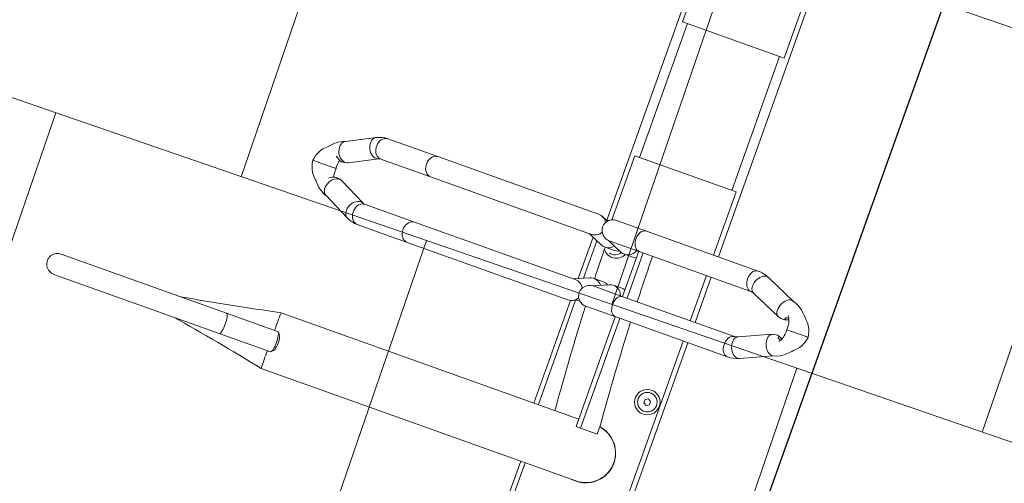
# Model space of a CAD drawing. Header units: metres. Extents: x 134157 to 138734, y 451157 to 455772.
# Tile 663 of 1056: x 136614.92 to 136615.925, y 453955.506 to 453955.979. Entities that reach past the tile are written whole.
import ezdxf

# ---------------------------------------------------------------- set-up
doc = ezdxf.new("R2010")
doc.units = ezdxf.units.M
doc.layers.add('-DR-alg-hulplijnen', color=210, linetype='Continuous', plot=False)
doc.layers.add('-DR-alg-hulplijnen kantverharding asflast nieuwe fietsstraat', color=7, linetype='Continuous', true_color=0xff9429, plot=False)
doc.layers.add('-DR-nw-gr-arc-gras', color=7, linetype='Continuous', true_color=0xb5d5a4)
doc.layers.add('-DR-nw-vh-arc-asfalt fietsstraat rood', color=7, linetype='Continuous', lineweight=9, true_color=0xdfbfc7)
doc.layers.add('-DR-nw-vh-arc-halfverharding stabilizer', color=7, linetype='Continuous', lineweight=9, true_color=0xe2e1c1, transparency=0.1)
doc.layers.add('-DR-nw-vh-arc-tegels 300x300x45', color=253, linetype='Continuous', lineweight=9)
for name, color, linetype in [('-DR-nw-vh-kantverharding', 3, 'Continuous'), ('VELOPA-FIG15', 1, 'Continuous'), ('VELOPA-FIG25', 1, 'Continuous')]:
    doc.layers.add(name, color=color, linetype=linetype)
pattern_1 = [(115.335625, (136419.71802, 453326.2367), (-0.223681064, -0.105903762), [0.06, -0.187485]), (205.335625, (136419.71802, 453326.2367), (0.105903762, -0.223681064), [0.06, -0.187485])]

# ---------------------------------------------------------------- blocks, each defined once
blk = doc.blocks.new('*U2317')
at = {"layer": '-DR-alg-hulplijnen', "flags": 128}
blk.add_lwpolyline([(-46.6, 129.7), (2253.4, 129.7), (2253.4, -1795.3), (-46.6, -1795.3)], close=True, dxfattribs=at)
at = {"layer": 'VELOPA-FIG15', "color": 252, "linetype": 'Continuous', "lineweight": 9}
for p, q in [((1570.4, -10), (1425.4, -10)), ((1570.4, -110), (1425.4, -110))]:
    blk.add_line(p, q, dxfattribs=at)
at = {"layer": 'VELOPA-FIG15', "color": 252, "linetype": 'Continuous', "lineweight": 9, "flags": 128}
for points in [[(1661.6, 46), (1661.3, 45.5), (1660.5, 44.5), (1659.4, 43.7), (1658.1, 43.1), (1656.5, 42.8), (1654.8, 42.7), (1652.9, 42.8), (1651.1, 43.2), (1649.2, 43.8), (1647.4, 44.7), (1645.8, 45.7), (1644.3, 46.9), (1643.1, 48.2), (1642.1, 49.6), (1641.5, 51), (1641.1, 52.4), (1641.1, 53.7), (1641.5, 54.9), (1641.5, 55)], [(1709.2, 46), (1709.5, 45.5), (1710.3, 44.5), (1711.4, 43.7), (1712.7, 43.1), (1714.3, 42.8), (1716, 42.7), (1717.8, 42.8), (1719.7, 43.2), (1721.6, 43.8), (1723.3, 44.7), (1725, 45.7), (1726.5, 46.9), (1727.7, 48.2), (1728.7, 49.6), (1729.3, 51), (1729.7, 52.4), (1729.7, 53.7), (1729.3, 54.9), (1729.3, 55)], [(1660.9, 42.9), (1660.7, 41.6), (1660.2, 40.3), (1659.3, 39.1), (1658.2, 38), (1656.8, 37.1), (1655.1, 36.4), (1653.3, 35.8), (1651.4, 35.5), (1649.4, 35.5), (1647.4, 35.7), (1645.6, 36.1), (1643.8, 36.7), (1642.3, 37.5), (1641, 38.5), (1640, 39.7), (1639.3, 40.9), (1638.9, 42.2), (1638.9, 42.9)], [(1709.9, 42.9), (1710.1, 41.6), (1710.6, 40.3), (1711.5, 39.1), (1712.6, 38), (1714, 37.1), (1715.7, 36.4), (1717.5, 35.8), (1719.4, 35.5), (1721.4, 35.5), (1723.3, 35.7), (1725.2, 36.1), (1727, 36.7), (1728.5, 37.5), (1729.8, 38.5), (1730.8, 39.7), (1731.5, 40.9), (1731.8, 42.2), (1731.9, 42.9)], [(1660.9, -78.1), (1660.7, -79.4), (1660.2, -80.7), (1659.3, -81.9), (1658.2, -83), (1656.8, -83.9), (1655.1, -84.6), (1653.3, -85.2), (1651.4, -85.5), (1649.4, -85.5), (1647.4, -85.3), (1645.6, -84.9), (1643.8, -84.3), (1642.3, -83.5), (1641, -82.5), (1640, -81.3), (1639.3, -80.1), (1638.9, -78.8), (1638.9, -78.1)], [(1709.9, -78.1), (1710.1, -79.4), (1710.6, -80.7), (1711.5, -81.9), (1712.6, -83), (1714, -83.9), (1715.7, -84.6), (1717.5, -85.2), (1719.4, -85.5), (1721.4, -85.5), (1723.3, -85.3), (1725.2, -84.9), (1727, -84.3), (1728.5, -83.5), (1729.8, -82.5), (1730.8, -81.3), (1731.5, -80.1), (1731.8, -78.8), (1731.9, -78.1)], [(1660.9, -304.2), (1660.7, -305.7), (1660.2, -307.1), (1659.3, -308.5), (1658.2, -309.7), (1656.8, -310.7), (1655.1, -311.6), (1653.3, -312.1), (1651.4, -312.5), (1649.4, -312.5), (1647.4, -312.3), (1645.6, -311.9), (1643.8, -311.2), (1642.3, -310.2), (1641, -309.1), (1640, -307.8), (1639.3, -306.4), (1638.9, -304.9), (1638.9, -304.2)], [(1709.9, -304.2), (1710.1, -305.7), (1710.6, -307.1), (1711.5, -308.5), (1712.6, -309.7), (1714, -310.7), (1715.7, -311.6), (1717.5, -312.1), (1719.4, -312.5), (1721.4, -312.5), (1723.3, -312.3), (1725.2, -311.9), (1727, -311.2), (1728.5, -310.2), (1729.8, -309.1), (1730.8, -307.8), (1731.5, -306.4), (1731.8, -304.9), (1731.9, -304.2)], [(1660.9, -358.2), (1660.7, -359.7), (1660.2, -361.2), (1659.3, -362.5), (1658.2, -363.7), (1656.8, -364.8), (1655.1, -365.6), (1653.3, -366.2), (1651.4, -366.5), (1649.4, -366.6), (1647.4, -366.4), (1645.6, -365.9), (1643.8, -365.2), (1642.3, -364.3), (1641, -363.1), (1640, -361.8), (1639.3, -360.4), (1638.9, -359), (1638.9, -358.2)], [(1661.4, -360), (1661.8, -361.2), (1662, -362.7)], [(1709.4, -360), (1709, -361.2), (1708.8, -362.7)], [(1709.9, -358.2), (1710.1, -359.7), (1710.6, -361.2), (1711.5, -362.5), (1712.6, -363.7), (1714, -364.8), (1715.7, -365.6), (1717.5, -366.2), (1719.4, -366.5), (1721.4, -366.6), (1723.3, -366.4), (1725.2, -365.9), (1727, -365.2), (1728.5, -364.3), (1729.8, -363.1), (1730.8, -361.8), (1731.5, -360.4), (1731.8, -359), (1731.9, -358.2)], [(1662, -362.7), (1661.8, -364.2), (1661.3, -365.8), (1660.5, -367.3), (1659.4, -368.7), (1658.1, -370.1), (1656.5, -371.2), (1654.8, -372.2), (1652.9, -372.9), (1651.1, -373.4), (1649.2, -373.6), (1647.4, -373.5), (1645.8, -373.1), (1644.3, -372.5), (1643.1, -371.6), (1642.1, -370.6), (1641.7, -369.9)], [(1708.8, -362.7), (1709, -364.2), (1709.5, -365.8), (1710.3, -367.3), (1711.4, -368.7), (1712.7, -370.1), (1714.3, -371.2), (1716, -372.2), (1717.8, -372.9), (1719.7, -373.4), (1721.6, -373.6), (1723.3, -373.5), (1725, -373.1), (1726.5, -372.5), (1727.7, -371.6), (1728.7, -370.6), (1729.1, -369.9)], [(1872.9, -450.9), (1870.9, -451), (1869, -451.1), (1867.3, -451.3), (1865.7, -451.6), (1864.3, -451.9), (1863.2, -452.3), (1862.4, -452.8), (1862, -453.2), (1861.9, -453.6)], [(1883.9, -453.6), (1883.8, -453.2), (1883.4, -452.8), (1882.6, -452.3), (1881.5, -451.9), (1880.1, -451.6), (1878.5, -451.3), (1876.8, -451.1), (1874.9, -451), (1872.9, -450.9)]]:
    blk.add_lwpolyline(points, dxfattribs=at)
at = {"layer": 'VELOPA-FIG25', "color": 252, "linetype": 'Continuous', "lineweight": 9}
for p, q in [((1685.4, 112), (1685.4, 113.7)), ((1685.4, 111.6), (1685.4, 112)), ((1685.4, 97.2), (1685.4, 111.6)), ((1685.4, 97.2), (1685.4, 96.9)), ((1685.4, 96.9), (1685.4, 90.7)), ((1655.8, 87), (1641.5, 55)), ((1729.3, 55), (1715, 87)), ((1661.6, 46), (1675.9, 78.2)), ((1694.8, 78.2), (1709.2, 46)), ((1638.9, 42.9), (1638.9, -78.1)), ((1660.9, -78.1), (1660.9, 42.9)), ((1709.9, 42.9), (1709.9, -78.1)), ((1731.9, -78.1), (1731.9, 42.9)), ((1638.9, 0), (1356.9, 0)), ((1709.9, 0), (1660.9, 0)), ((2013.9, 0), (1731.9, 0)), ((1425.4, -5.2), (1356.9, -5.2)), ((1425.4, -115.2), (1425.4, -5.2)), ((1638.9, -5.2), (1570.4, -5.2)), ((1570.4, -5.2), (1570.4, -115.2)), ((1709.9, -5.2), (1660.9, -5.2)), ((2013.9, -5.2), (1731.9, -5.2)), ((1799.4, -18.5), (1801.2, -15.5)), ((1801.2, -21.5), (1799.4, -18.5)), ((1801.2, -15.5), (1804.6, -15.5)), ((1804.6, -15.5), (1806.4, -18.5)), ((1806.4, -18.5), (1804.6, -21.5)), ((1804.6, -21.5), (1801.2, -21.5)), ((1840.9, -55.8), (1850.9, -55.8)), ((1850.9, -73.7), (1850.9, -55.8)), ((1903, -401.2), (1903, -60.1)), ((1638.9, -78.1), (1638.9, -110.6)), ((1660.9, -73.7), (1709.9, -73.7)), ((1660.9, -110.6), (1660.9, -78.1)), ((1660.9, -78.6), (1709.9, -78.6)), ((1709.9, -78.1), (1709.9, -110.6)), ((1731.9, -73.7), (1850.9, -73.7)), ((1731.9, -110.6), (1731.9, -78.1)), ((1731.9, -78.6), (1850.9, -78.6)), ((1842.7, -78.6), (1842.7, -401.1)), ((1850.9, -73.7), (1850.9, -78.6)), ((1668.5, -91.3), (1668.5, -81.2)), ((1702.2, -81.2), (1702.2, -91.3)), ((1660.9, -111.2), (1667.7, -95.5)), ((1703.1, -95.5), (1709.9, -111.2)), ((1668.5, -112.2), (1668.5, -102.1)), ((1702.2, -102.1), (1702.2, -112.2)), ((1842.7, -104.5), (1840.9, -104.5)), ((1356.9, -115.2), (1425.4, -115.2)), ((1641.9, -120), (1356.9, -120)), ((1570.4, -115.2), (1639.9, -115.2)), ((1642.7, -118.9), (1639.8, -125.6)), ((1660.9, -132.1), (1667.7, -116.4)), ((1703.1, -116.4), (1709.9, -132.1)), ((1731, -125.6), (1728.1, -118.9)), ((1903, -115.2), (2013.9, -115.2)), ((2013.9, -120), (1903, -120)), ((1638.9, -129.9), (1638.9, -304.2)), ((1660.9, -304.2), (1660.9, -129.9)), ((1707.8, -127.3), (1663, -127.3)), ((1705.7, -122.4), (1665.1, -122.4)), ((1709.9, -129.9), (1709.9, -304.2)), ((1842.7, -122.4), (1729.6, -122.4)), ((1842.7, -127.3), (1731.6, -127.3)), ((1731.9, -304.2), (1731.9, -129.9)), ((1638.9, -304.2), (1638.9, -358.2)), ((1660.9, -358.2), (1660.9, -304.2)), ((1709.9, -304.2), (1709.9, -358.2)), ((1731.9, -358.2), (1731.9, -304.2)), ((1675.7, -388.3), (1661.4, -360)), ((1709.4, -360), (1695.1, -388.3)), ((1641.7, -369.9), (1656.1, -398.2)), ((1714.7, -398.2), (1729.1, -369.9)), ((1676, -389), (1675.8, -388.4)), ((1695, -388.4), (1694.8, -389.1)), ((1685.4, -399.9), (1685.4, -397.9)), ((1685.4, -399.9), (1685.4, -400.3)), ((1685.4, -416.6), (1685.4, -400.3)), ((1861.9, -398.1), (1861.9, -453.6)), ((1864.7, -395.1), (1862.2, -397.4)), ((1883.5, -397.4), (1881.1, -395.1)), ((1883.9, -453.6), (1883.9, -398.1)), ((1685.4, -417), (1685.4, -416.6)), ((1685.4, -423), (1685.4, -417)), ((1861.9, -453.6), (1861.9, -632.7)), ((1883.9, -453.6), (1883.9, -632.7))]:
    blk.add_line(p, q, dxfattribs=at)
at = {"layer": 'VELOPA-FIG25', "color": 252, "linetype": 'Continuous', "lineweight": 9, "flags": 128}
for points in [[(1685.4, 113.7), (1682.1, 113.2), (1679.5, 112.5), (1677.6, 111.7), (1675.5, 110.8), (1674, 109.9), (1672.6, 108.9), (1670.7, 107.3), (1668.9, 105.5), (1668.3, 104.7), (1667.6, 104.2), (1666.1, 102.9), (1664.4, 101.2), (1661.1, 97.6), (1659.7, 95.7), (1658.2, 93.2), (1656.7, 90.1), (1655.5, 86.2)], [(1715.3, 86.2), (1714.1, 90.1), (1712.6, 93.2), (1711.1, 95.7), (1709.6, 97.6), (1706.4, 101.2), (1704.7, 102.9), (1703.2, 104.2), (1702.5, 104.7), (1701.8, 105.5), (1700.1, 107.3), (1698.2, 108.9), (1696.8, 109.9), (1695.3, 110.8), (1693.2, 111.7), (1691.2, 112.5), (1688.6, 113.2), (1685.4, 113.7)], [(1671.4, 87), (1671.4, 87), (1671.5, 87.1), (1671.9, 87.4), (1672.5, 87.9), (1673.5, 88.5), (1674.6, 89.1), (1676.1, 89.7), (1677.6, 90.1), (1679.7, 90.5), (1682.3, 90.8), (1685.4, 90.7)], [(1685.4, 90.7), (1688, 90.8), (1690.3, 90.6), (1692.2, 90.4), (1693.7, 90), (1696, 89.2), (1697.9, 88.1), (1698.6, 87.6), (1699, 87.3), (1699.1, 87.2), (1699.2, 87.2)], [(1655.6, 86.2), (1655.4, 85.2), (1655.6, 83.7), (1656.2, 82.2), (1657.2, 80.7), (1658.5, 79.3), (1660.1, 77.9), (1661.9, 76.8), (1663.9, 75.9), (1665.9, 75.3), (1667.9, 74.9), (1669.9, 74.9), (1671.7, 75.1), (1673.3, 75.7), (1674.6, 76.5), (1675.5, 77.5), (1675.9, 78.3)], [(1674.9, 89.2), (1675.1, 88.8), (1675.6, 87.7), (1675.9, 86.6), (1675.9, 85.8), (1675.8, 85.3), (1675.5, 85.1), (1675, 85.2), (1674.4, 85.6), (1673.9, 86.3), (1673.6, 87.3), (1673.6, 88.4), (1673.6, 88.5)], [(1694.8, 86), (1694.9, 85.4), (1695.2, 85.1), (1695.7, 85.1), (1696.3, 85.4), (1696.8, 86.2), (1697.1, 87.3), (1697.2, 88.4), (1697.2, 88.5)], [(1715.2, 86.2), (1715.3, 85.2), (1715.1, 83.7), (1714.5, 82.2), (1713.6, 80.7), (1712.3, 79.3), (1710.7, 77.9), (1708.9, 76.8), (1706.9, 75.9), (1704.9, 75.3), (1702.9, 74.9), (1700.9, 74.9), (1699.1, 75.1), (1697.5, 75.7), (1696.2, 76.5), (1695.2, 77.5), (1694.9, 78.3)], [(1668.5, -81.2), (1668.5, -81.1), (1668.1, -78.6)], [(1702.3, -81.2), (1702.2, -81.1), (1702.7, -78.6)], [(1667, -97), (1668, -98.6), (1668.5, -102.1)], [(1703.7, -97), (1702.8, -98.6), (1702.3, -102.1)], [(1642, -120.4), (1641.8, -119.5), (1641.6, -117.8)], [(1656.1, -398.2), (1656.2, -398.5), (1657.2, -399.8), (1658.5, -400.8), (1660.1, -401.5), (1661.9, -401.9), (1663.9, -401.9), (1665.9, -401.6), (1667.9, -401), (1669.9, -400.2), (1671.7, -399), (1673.3, -397.6), (1674.6, -396.1), (1675.5, -394.4), (1676.1, -392.7), (1676.3, -391.1)], [(1676.3, -391.1), (1676.1, -389.5), (1675.7, -388.3)], [(1694.4, -391.1), (1694.6, -389.5), (1695.1, -388.3)], [(1714.7, -398.2), (1714.5, -398.5), (1713.6, -399.8), (1712.3, -400.8), (1710.7, -401.5), (1708.9, -401.9), (1706.9, -401.9), (1704.9, -401.6), (1702.9, -401), (1700.9, -400.2), (1699.1, -399), (1697.5, -397.6), (1696.2, -396.1), (1695.2, -394.4), (1694.6, -392.7), (1694.4, -391.1)], [(1656, -398), (1656.7, -400.4), (1658.1, -403.1), (1659.4, -405.1), (1660.5, -406.5), (1661.5, -407.8), (1662.9, -409.4), (1664.6, -411), (1666.4, -412.6), (1667.9, -414.2), (1669.2, -415.6), (1670.4, -416.8), (1671.3, -417.5), (1672.1, -418.2), (1673.5, -419.1), (1675.4, -420.2), (1677.3, -421), (1679.5, -421.8), (1682.2, -422.5), (1685.4, -423)], [(1674.8, -399.6), (1674.5, -400.1), (1673.9, -401.1), (1673.7, -401.8), (1673.6, -402), (1673.6, -401.8), (1673.6, -401.3), (1673.7, -400.6)], [(1685.4, -423), (1688.3, -422.6), (1690.9, -421.9), (1693, -421.2), (1694.8, -420.4), (1696.7, -419.4), (1698.1, -418.6), (1699, -417.9), (1701.5, -415.8), (1703.2, -413.8), (1704.1, -412.9), (1705.1, -412), (1706.3, -411), (1707.6, -409.7), (1709.3, -407.8), (1711.4, -405.1), (1712.8, -402.8), (1714.2, -400.1), (1714.9, -398)], [(1872.9, -395.4), (1870.9, -395.4), (1869, -395.6), (1867.3, -395.8), (1865.7, -396.1), (1864.3, -396.4), (1863.2, -396.8), (1862.4, -397.2), (1862, -397.7), (1861.9, -398.1)], [(1864.7, -395.1), (1864.8, -395), (1865.5, -394.6), (1866.6, -394.3), (1867.9, -394), (1869.4, -393.8), (1871.1, -393.6), (1872.9, -393.6)], [(1872.9, -393.6), (1874.7, -393.6), (1876.3, -393.8), (1877.9, -394), (1879.2, -394.3), (1880.3, -394.6), (1881, -395), (1881.1, -395.1)], [(1883.9, -398.1), (1883.8, -397.7), (1883.4, -397.2), (1882.6, -396.8), (1881.5, -396.4), (1880.1, -396.1), (1878.5, -395.8), (1876.8, -395.6), (1874.9, -395.4), (1872.9, -395.4)]]:
    blk.add_lwpolyline(points, dxfattribs=at)
at = {"layer": 'VELOPA-FIG25', "color": 252, "linetype": 'Continuous', "lineweight": 9}
for radius in [13, 10]:
    blk.add_circle((1802.9, -18.5), radius, dxfattribs=at)
for centre, radius, start, end in [((1664.7, 82.9), 12.2, 337.8613, 31.5545), ((1704.4, 82.7), 10.6, 146.3888, 204.8402), ((1701.6, 85.5), 6.81, 146.8801, 175.2455), ((1668.5, 42.9), 29.6, 155.7871, 179.8918), ((1702.2, 42.8), 29.7, 0.1503, 24.1702), ((1668.4, 42.9), 7.55, 155.1689, 179.649), ((1702.1, 42.8), 7.74, 0.6599, 24.5221), ((1872.9, -60.2), 30.5, 351.3116, 171.5322), ((1872.9, -60), 30.1, 359.7685, 171.8778), ((1649.7, 2314.2), 2377.6, 271.9815, 274.6127), ((1641.8, 2522.8), 2586.4, 270.4234, 271.5091), ((1657.8, -91.2), 10.8, 336.647, 73.2243), ((1662.9, -102), 13, 308.5211, 64.2094), ((1713, -91.2), 10.8, 106.7757, 203.353), ((1662.9, -103.5), 10, 344.534, 60), ((1657.9, -112.2), 10.6, 336.4236, 53.9238), ((1712.9, -112.2), 10.6, 126.0762, 203.5764), ((1649.7, 2265.5), 2377.7, 271.9815, 274.6127), ((1649.9, -110.6), 11, 180, 0), ((1649.7, -129.9), 10.8, 117.2725, 179.8318), ((1650.1, -129.9), 10.8, 0.2797, 62.616), ((1641.8, 2472.4), 2584.7, 270.5924, 271.3342), ((1720.9, -110.6), 11, 180, 0), ((1720.7, -129.9), 10.8, 117.393, 179.7118), ((1721.1, -129.9), 10.8, 0.1665, 62.7287), ((1664.7, -358.1), 25.8, 180.2359, 207.0873), ((1664.9, -358.1), 3.97, 181.9958, 208.1245), ((1706, -358.1), 3.91, 331.6796, 358.2002), ((1706.1, -358.1), 25.7, 332.8593, 359.818), ((1667.2, -393.5), 9.75, 321.0807, 23.266), ((1706.1, -393.6), 12.2, 160.5616, 222.1983), ((1682.5, -375.5), 22.6, 253.7086, 277.3994), ((1688.3, -374.6), 23.4, 262.9441, 285.5692), ((-810.6, -952.7), 2710, 9.5497, 11.7415), ((1857.6, 170.5), 571.9, 268.5109, 270.4289), ((4610.5, -962.9), 2765.1, 168.2804, 170.4286), ((1888.9, 86.7), 488.1, 269.4088, 271.6564), ((1872.9, -632.7), 11, 179.0855, 0.9145)]:
    blk.add_arc(centre, radius, start, end, dxfattribs=at)

msp = doc.modelspace()

# ---------------------------------------------------------------- hatches: boundary and pattern name
at = {"layer": '-DR-nw-gr-arc-gras', "transparency": 33554687}
h = msp.add_hatch(dxfattribs=at)
h.set_pattern_fill('AGR-BOLLEN', color=256, scale=0.1, pattern_type=2)
h.set_pattern_definition(pattern_1)
edge = h.paths.add_edge_path()
edge.add_arc((-7000776.8095, 3043164.5676), 7592527.9974, 340.05675056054, 340.05722562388)
edge.add_line((136455.7816, 453494.2543), (136455.1236, 453494.4934))
edge.add_arc((380495.2224, 364992.5484), 259592.3036, 160.066656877, 160.080445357)
edge.add_line((136433.8323, 453435.7615), (136433.8135, 453435.7683))
edge.add_line((136433.8135, 453435.7683), (136432.1795, 453431.2551))
edge.add_line((136432.1795, 453431.2551), (136432.1983, 453431.2483))
edge.add_line((136432.1983, 453431.2483), (136431.6776, 453429.8696))
edge.add_line((136431.6776, 453429.8696), (136432.3364, 453429.6312))
edge.add_line((136432.3364, 453429.6312), (136434.3093, 453435.0766))
h = msp.add_hatch(dxfattribs=at)
h.set_pattern_fill('AGR-BOLLEN', color=256, scale=0.1, pattern_type=2)
h.set_pattern_definition(pattern_1)
edge = h.paths.add_edge_path()
edge.add_line((136644.2753, 454017.4218), (136643.9351, 454016.4815))
edge.add_line((136643.9351, 454016.4815), (136643.8839, 454016.3403))
edge.add_line((136643.8839, 454016.3403), (136644.5422, 454016.1017))
edge.add_arc((1711333.9831, -116117.4265), 1674723.5818, 160.0956720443, 160.0966573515, ccw=False)
edge.add_line((136654.3469, 454043.1813), (136653.6889, 454043.4199))
edge.add_line((136653.6889, 454043.4199), (136653.6378, 454043.279))
edge.add_line((136653.6378, 454043.279), (136653.2975, 454042.3387))
edge.add_line((136653.2975, 454042.3387), (136644.2753, 454017.4218))
h = msp.add_hatch(dxfattribs=at)
h.set_pattern_fill('AGR-BOLLEN', color=256, scale=0.1, pattern_type=2)
h.set_pattern_definition(pattern_1)
h.paths.add_polyline_path([(136623.2818, 453954.4516, 0.016644), (136622.2926, 453951.4069), (136620.7154, 453945.9395, -0.016644), (136619.6481, 453942.6543), (136615.1747, 453930.3003), (136616.115, 453929.9599), (136620.5883, 453942.3138, 0.016644), (136621.6762, 453945.6623), (136623.2534, 453951.1297, -0.016644), (136624.222, 453954.1111), (136660.1396, 454053.2258), (136661.74, 454052.55), (136663.585, 454057.802), (136661.9934, 454058.3644), (136678.2856, 454103.4166), (136677.3454, 454103.7571)])
h = msp.add_hatch(dxfattribs=at)
h.set_pattern_fill('AGR-BOLLEN', color=256, scale=0.1, pattern_type=2)
h.set_pattern_definition(pattern_1)
edge = h.paths.add_edge_path()
edge.add_line((136622.3415, 453954.7921), (136627.9025, 453970.1503))
edge.add_line((136627.9025, 453970.1503), (136627.2444, 453970.389))
edge.add_line((136627.2444, 453970.389), (136627.1934, 453970.2481))
edge.add_line((136627.1934, 453970.2481), (136626.853, 453969.3078))
edge.add_line((136626.853, 453969.3078), (136622.0238, 453955.9706))
edge.add_line((136622.0238, 453955.9706), (136621.6837, 453955.0313))
edge.add_line((136621.6837, 453955.0313), (136621.3533, 453954.0897))
edge.add_arc((136668.5081, 453938.0751), 49.8, 161.24164, 163.90872)
edge.add_line((136620.6592, 453951.8781), (136619.082, 453946.4107))
edge.add_arc((136570.8488, 453960.3246), 50.2, 340.09465, 343.90872, ccw=False)
edge.add_line((136618.0496, 453943.2331), (136613.5763, 453930.8791))
edge.add_line((136613.5763, 453930.8791), (136614.2344, 453930.6408))
edge.add_line((136614.2344, 453930.6408), (136618.7078, 453942.9948))
edge.add_arc((136570.8488, 453960.3246), 50.9, 340.09465, 343.90872)
edge.add_line((136619.7546, 453946.2167), (136621.3318, 453951.6841))
edge.add_arc((136668.5081, 453938.0751), 49.1, 160.09465, 163.90872, ccw=False)
at = {"layer": '-DR-nw-vh-arc-asfalt fietsstraat rood', "transparency": 33554687}
h = msp.add_hatch(color=256, dxfattribs=at)
h.dxf.hatch_style = 1
h.paths.add_polyline_path([(136592.1904, 453882.686), (136614.4566, 453944.1777), (136615.2088, 453943.9053), (136592.9426, 453882.4136)], flags=16)
edge = h.paths.add_edge_path()
edge.add_arc((136668.5081, 453938.0751), 50, 160.09465, 163.90872)
edge.add_line((136620.467, 453951.9335), (136618.8898, 453946.4661))
edge.add_line((136618.8898, 453946.4661), (136617.8616, 453943.3012))
edge.add_line((136617.8616, 453943.3012), (136595.3672, 453881.1792))
edge.add_line((136595.3672, 453881.1792), (136594.1307, 453878.0896))
edge.add_line((136594.1307, 453878.0896), (136591.8417, 453872.88))
edge.add_arc((136637.618, 453852.7671), 50, 156.28058, 160.09465)
edge.add_line((136590.6052, 453869.7904), (136590.2291, 453869.9266))
edge.add_line((136590.2291, 453869.9266), (136586.3288, 453871.4915))
edge.add_line((136586.3288, 453871.4915), (136585.9525, 453871.6277))
edge.add_arc((136538.8893, 453888.5112), 50, 340.2651, 343.90598)
edge.add_line((136586.9297, 453874.6505), (136588.98, 453881.7567))
edge.add_line((136588.98, 453881.7567), (136593.3968, 453893.9481))
edge.add_line((136593.3968, 453893.9481), (136612.5988, 453946.9774))
edge.add_line((136612.5988, 453946.9774), (136615.5575, 453953.7113))
edge.add_arc((136569.7812, 453973.8242), 50, 336.28058, 340.09465)
edge.add_line((136616.794, 453956.8008), (136621.4953, 453955.0985))
at = {"layer": '-DR-nw-vh-arc-halfverharding stabilizer'}
h = msp.add_hatch(dxfattribs=at)
h.set_pattern_fill('GRAVEL', color=256, scale=0.03)
h.set_pattern_definition([(228.0127875, (0.54864, 0.762), (-6.096000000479, -6.8579999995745), [0.102516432, -10.1491450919]), (184.969741, (0.48006, 0.6858), (9.1439999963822, 0.7620000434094), [0.175921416, -17.416214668]), (132.5104471, (0.3048, 0.67056), (7.6200000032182, -8.381999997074), [0.124044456, -12.2804168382]), (267.273689, (0.00762, 0.48006), (0.762000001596, 15.23999999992), [0.160201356, -15.8599312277]), (292.83365418, (0, 0.32004), (-3.810000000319, 9.1439999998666), [0.15709011, -15.5519423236]), (357.273689, (0.06096, 0.17526), (-15.23999999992, 0.762000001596), [0.160201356, -15.8599312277]), (37.69424047, (0.22098, 0.16764), (-9.9059999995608, -7.6200000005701), [0.211858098, -20.9739345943]), (72.25532837, (0.38862, 0.29718), (5.3340000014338, 16.7639999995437), [0.200015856, -19.8015769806]), (121.42956562, (0.44958, 0.48768), (-6.096000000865, 9.9059999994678), [0.1607439, -15.9136637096]), (175.2363583, (0.36576, 0.62484), (8.38199999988, -0.762000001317), [0.183513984, -8.992181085]), (222.3974378, (0.18288, 0.64008), (-9.1439999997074, -8.3820000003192), [0.237323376, -23.4950317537]), (138.81407483, (0.762, 0.47244), (-5.33399999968, 4.572000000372), [0.081001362, -8.0191697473]), (171.4692344, (0.70104, 0.52578), (9.906000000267, -1.5239999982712), [0.154104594, -15.2563916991]), (225, (0.54864, 0.54864), (-1e-16, -0.762), [0.107762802, -0.9698679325]), (203.19859051, (0.4953, 0.64008), (3.810000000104, 1.523999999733), [0.058032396, -5.7451867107]), (291.80140949, (0.44196, 0.61722), (-0.76200000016, 2.285999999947), [0.082069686, -4.021425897]), (30.96375653, (0.47244, 0.54102), (2.286000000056, 1.523999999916), [0.133295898, -4.3098894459]), (161.56505118, (0.58674, 0.6096), (1.52400000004, -0.76199999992), [0.096386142, -2.313269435]), (16.389540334, (0, 0.61722), (7.62, 2.286), [0.1350264, -13.3676480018]), (70.34617594, (0.12954, 0.65532), (-3.048000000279, -8.381999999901), [0.113279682, -11.2146647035]), (293.19859051, (0.58674, 0.762), (-1.523999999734, 3.810000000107), [0.11606403, -5.6871550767]), (343.61045967, (0.63246, 0.65532), (-7.6200000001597, 2.285999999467), [0.1350264, -13.3676480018]), (339.44395478, (0, 0.14478), (-3.81, 1.524), [0.13021056, -6.3803202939]), (294.7751406, (0.12192, 0.09906), (-3.810000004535, 8.381999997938), [0.109101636, -10.8010780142]), (66.80140949, (0.59436, 0), (1.52399999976, 3.810000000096), [0.11606403, -5.6871550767]), (17.35402464, (0.64008, 0.10668), (-9.905999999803, -3.0480000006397), [0.127734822, -12.645712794]), (69.44395478, (0.22098, 0), (-1.524000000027, -3.80999999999), [0.06510528, -6.4454255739]), (101.309932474, (0.54864, 0), (-0.762, 3.048), [0.03885438, -3.8465984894]), (165.96375653, (0.54102, 0.0381), (2.286, -0.762), [0.15709011, -2.9847163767]), (186.00900596, (0.38862, 0.0762), (7.6199999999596, 0.7620000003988), [0.1455801, -14.412409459]), (303.69006753, (0.47244, 0.47244), (-0.76200000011, 1.52399999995), [0.109897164, -2.6375329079]), (353.15722659, (0.5334, 0.381), (12.9540000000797, -1.5239999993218), [0.191867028, -18.9948027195]), (60.9453959, (0.7239, 0.35814), (-3.048000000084, -5.333999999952), [0.078452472, -7.7668176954]), (90, (0.762, 0.4267), (-0.762, 0.762), [0.04572, -0.71628]), (120.25643716, (0.37338, 0.09906), (3.047999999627, -5.334000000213), [0.105860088, -10.480182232]), (48.0127875, (0.32004, 0.1905), (6.0960000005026, 6.857999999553), [0.205032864, -10.0466286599]), (0, (0.4572, 0.3429), (0.762, 0.762), [0.19812, -0.56388]), (325.3048465, (0.65532, 0.3429), (7.6200000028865, -5.3339999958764), [0.120482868, -11.9277950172]), (254.0546041, (0.75438, 0.27432), (-0.761999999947, -3.048000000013), [0.110948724, -5.4364950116]), (207.64597536, (0.7239, 0.16764), (-14.478000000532, -7.6199999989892), [0.18064353, -17.8837393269]), (175.42607874, (0.56388, 0.08382), (-9.9059999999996, 0.7619999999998), [0.191108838, -18.9197539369])])
edge = h.paths.add_edge_path()
edge.add_line((136623.2818, 453954.4516), (136628.7762, 453969.6253))
edge.add_line((136628.7762, 453969.6253), (136627.9299, 453969.9317))
edge.add_line((136627.9299, 453969.9317), (136621.88, 453953.224))
edge.add_line((136621.88, 453953.224), (136619.38, 453944.5574))
edge.add_line((136619.38, 453944.5574), (136614.3285, 453930.6068))
edge.add_line((136614.3285, 453930.6068), (136615.1747, 453930.3003))
edge.add_line((136615.1747, 453930.3003), (136619.6481, 453942.6543))
edge.add_arc((136570.8488, 453960.3246), 51.9, 340.09465, 343.90872)
edge.add_line((136620.7154, 453945.9395), (136622.2926, 453951.4069))
edge.add_arc((136668.5081, 453938.0751), 48.1, 160.09465, 163.90872, ccw=False)
at = {"layer": '-DR-nw-vh-arc-tegels 300x300x45'}
h = msp.add_hatch(dxfattribs=at)
h.set_pattern_fill('AVH-TEGEL_200X200_HALFST', color=256, scale=2, angle=71, pattern_type=2)
h.set_pattern_definition([(71, (0, 0), (-0.05887645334, 0.44332106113), [0.4, -0.4]), (161, (0, 0), (-0.13022726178, -0.37820743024), [])])
edge = h.paths.add_edge_path()
edge.add_line((136619.9637, 453972.6036), (136621.7502, 453971.9567))
edge.add_line((136621.7502, 453971.9567), (136621.8523, 453972.2388))
edge.add_line((136621.8523, 453972.2388), (136621.5702, 453972.3409))
edge.add_line((136621.5702, 453972.3409), (136621.6383, 453972.529))
edge.add_line((136621.6383, 453972.529), (136622.149, 453973.9393))
edge.add_line((136622.149, 453973.9393), (136622.2171, 453974.1274))
edge.add_line((136622.2171, 453974.1274), (136619.0737, 453979.2259))
edge.add_line((136619.0737, 453979.2259), (136618.2797, 453977.4658))
edge.add_line((136618.2797, 453977.4658), (136617.8609, 453977.659))
edge.add_line((136617.8609, 453977.659), (136616.918, 453975.615))
edge.add_line((136616.918, 453975.615), (136617.4981, 453974.2609))
edge.add_line((136617.4981, 453974.2609), (136610.5072, 453955.0234))
edge.add_line((136610.5072, 453955.0234), (136615.3663, 453954.519))
edge.add_line((136615.3663, 453954.519), (136615.637, 453954.4001))
edge.add_line((136615.637, 453954.4001), (136616.0161, 453955.321))
edge.add_arc((136569.7812, 453973.8242), 49.8, 338.18875, 340.09465)
edge.add_line((136616.6059, 453956.8689), (136617.7083, 453959.9133))
edge.add_line((136617.7083, 453959.9133), (136617.4262, 453960.0154))
edge.add_line((136617.4262, 453960.0154), (136617.5284, 453960.2975))
edge.add_line((136617.5284, 453960.2975), (136615.7419, 453960.9444))
edge.add_line((136615.7419, 453960.9444), (136619.9637, 453972.6036))

# ---------------------------------------------------------------- linework, layer by layer
at = {"layer": '-DR-alg-hulplijnen kantverharding asflast nieuwe fietsstraat'}
msp.add_lwpolyline([(136782.1872, 454454.7184), (136782.7811, 454444.4883, -0.091214), (136782.1102, 454439.1022), (136779.3722, 454430.4312, 0.080612), (136779.1407, 454428.8462), (136779.1651, 454427.3139, -0.080612), (136778.9337, 454425.7289), (136779.3111, 454425.5958), (136755.2697, 454349.4597, -0.010389), (136695.2705, 454172.3518), (136617.1701, 453956.6646), (136616.794, 453956.8008, -0.016644), (136615.5575, 453953.7113), (136612.5988, 453946.9774)], format="xyb", dxfattribs=at)
msp.add_lwpolyline([(136782.1872, 454454.7184), (136782.7811, 454444.4883, -0.091214), (136782.1102, 454439.1022), (136779.3722, 454430.4312, 0.080612), (136779.1407, 454428.8462), (136779.1651, 454427.3139, -0.080612), (136778.9337, 454425.7289), (136779.3111, 454425.5958), (136755.2697, 454349.4597, -0.010389), (136695.2705, 454172.3518), (136617.1701, 453956.6646), (136616.794, 453956.8008, -0.016644), (136615.5575, 453953.7113), (136612.5988, 453946.9774)], format="xyb", dxfattribs=at)
at = {"layer": '-DR-nw-vh-kantverharding'}
msp.add_lwpolyline([(136612.787, 453947.4057), (136615.5575, 453953.7113, 0.016644), (136616.794, 453956.8008), (136617.8964, 453959.8452, 0.414214), (136617.5965, 453960.4856), (136616.2801, 453960.9622, -0.414214), (136616.1002, 453961.3464), (136619.9815, 453972.0654, -0.414214), (136620.3657, 453972.2453), (136621.6821, 453971.7686, 0.414214), (136622.3224, 453972.0685), (136628.3389, 453988.684, 0.414214), (136628.039, 453989.3244), (136626.7227, 453989.801, -0.414214), (136626.5427, 453990.1852), (136636.0418, 454016.4184, -0.414214)], format="xyb", dxfattribs=at)

# ---------------------------------------------------------------- block references
at = {"xscale": 0.001, "yscale": 0.001, "zscale": 0.001, "rotation": 250.3356253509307}
msp.add_blockref('*U2317', (136616.1848, 453957.2805), dxfattribs=at)

doc.saveas('drawing.dxf')
